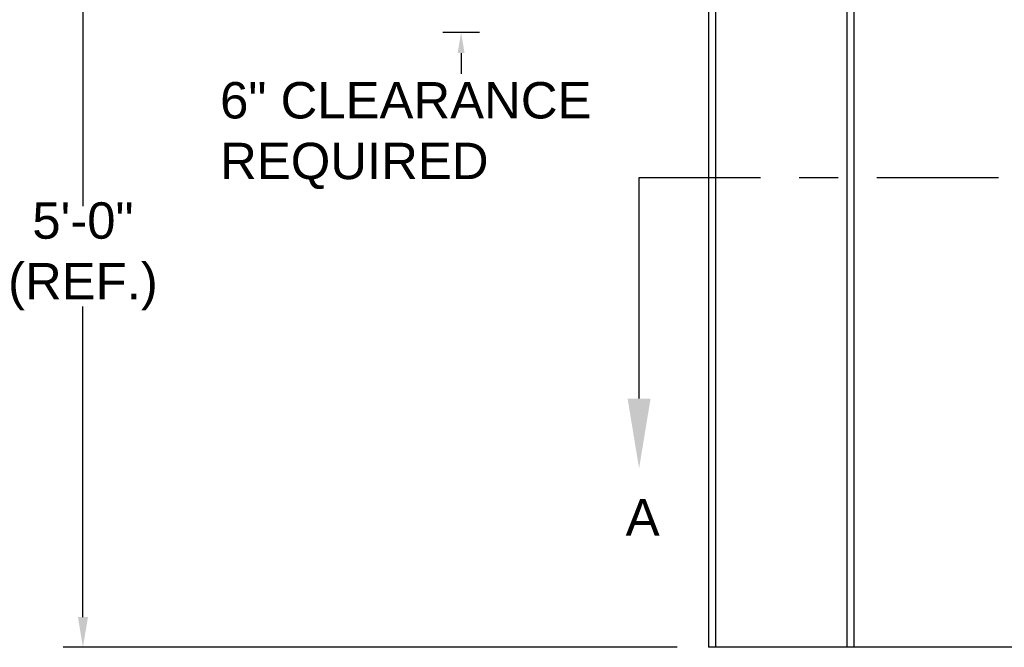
# Model space of a CAD drawing. Header units: inches. Extents: x 170 to 312, y 215 to 248.
# Tile 491 of 529: x 273.62 to 276.16, y 240.33 to 241.95. Entities that reach past the tile are written whole.
import ezdxf
from ezdxf import colors
from ezdxf.entities.mleader import LeaderData, LeaderLine
from ezdxf.math import Vec2, Vec3

# ---------------------------------------------------------------- set-up
doc = ezdxf.new("R2010")
doc.units = ezdxf.units.IN
doc.header["$LTSCALE"] = 0.25
doc.header["$MEASUREMENT"] = 0
doc.linetypes.add('CENTER', pattern=[2, 1.25, -0.25, 0.25, -0.25])
for name, color, linetype in [('ANNOTATIONS', 1, 'Continuous'), ('MOTOR LH', 7, 'Continuous'), ('SECTION CUTS', 6, 'CENTER')]:
    doc.layers.add(name, color=color, linetype=linetype)
doc.styles.add('ARIAL', font='arial.ttf', dxfattribs={"height": 0.09375})
doc.styles.get("Standard").update_dxf_attribs({"font": 'romans.shx'})

msp = doc.modelspace()

# ---------------------------------------------------------------- linework, layer by layer
at = {"layer": 'ANNOTATIONS'}
for p, q in [((273.7833, 242.27048), (273.7833, 241.47006)), ((274.80413, 241.91745), (274.70987, 241.91745)), ((274.757, 241.86431), (274.757, 241.81117)), ((273.7833, 240.41151), (273.7833, 241.21154)), ((275.31353, 240.33385), (273.73221, 240.33385))]:
    msp.add_line(p, q, dxfattribs=at)
for points in [[(274.76586, 241.86431), (274.74814, 241.86431), (274.757, 241.91745)], [(273.79625, 240.41151), (273.77036, 240.41151), (273.7833, 240.33385)]]:
    msp.add_solid(points, dxfattribs=at)
at = {"layer": 'MOTOR LH'}
for p, q in [((275.39394, 243.61635), (275.39394, 240.33385)), ((275.41181, 243.61635), (275.41181, 240.33385)), ((275.75106, 240.33385), (275.75106, 243.61635)), ((275.76894, 240.33385), (275.76894, 243.4601)), ((281.14394, 240.33385), (275.39394, 240.33385))]:
    msp.add_line(p, q, dxfattribs=at)
at = {"layer": 'SECTION CUTS'}
msp.add_line((275.21527, 241.54412), (281.29984, 241.54412), dxfattribs=at)

# ---------------------------------------------------------------- texts
at = {"layer": 'ANNOTATIONS', "char_height": 0.09375, "style": 'ARIAL'}
for s, insert, attachment_point in [('6" CLEARANCE\\PREQUIRED', (274.1365, 241.65169), 4), ('5\'-0"\\P(REF.)', (273.7833, 241.3408), 5)]:
    msp.add_mtext(s, dxfattribs=dict(at, insert=insert, attachment_point=attachment_point))
at = {"layer": 'SECTION CUTS', "style": 'ARIAL'}
msp.add_text('A', height=0.09375, dxfattribs=at).set_placement((275.18079, 240.62169))

# ---------------------------------------------------------------- leaders
at = {"layer": 'SECTION CUTS'}
ml = msp.add_multileader_mtext('Standard', dxfattribs=at)
ml.set_content('', color=256)
ml.set_leader_properties()
ml.build(insert=Vec2(0, 0))
ml.multileader.update_dxf_attribs({"dogleg_length": 0, "arrow_head_size": 0.18})
ctx = ml.context
ctx.base_point, ctx.char_height, ctx.arrow_head_size, ctx.landing_gap_size, ctx.plane_origin = Vec3(275.21527, 241.54412), 0.18, 0.18, 0, Vec3(275.21527, 240.7946)
notes = []
notes.append((ctx, [(0, (1, 1, 0), (275.21527, 241.54412), (1, 0), 0, [(0, [(275.21527, 240.7946)], 0, [])])]))
ctx.mtext.insert, ctx.mtext.flow_direction = Vec3(275.21527, 241.63412), 5
for ctx, leaders in notes:
    for number, flags, end, landing, length, lines in leaders:
        leader = LeaderData()
        leader.index, (leader.has_last_leader_line, leader.has_dogleg_vector, leader.attachment_direction) = number, flags
        leader.last_leader_point, leader.dogleg_vector, leader.dogleg_length = Vec3(end), Vec3(landing), length
        for number, points, colour, breaks in lines:
            line = LeaderLine()
            line.index, line.vertices, line.color, line.breaks = number, Vec3.list(points), colors.encode_raw_color(colour), breaks
            leader.lines.append(line)
        ctx.leaders.append(leader)

doc.saveas('drawing.dxf')
